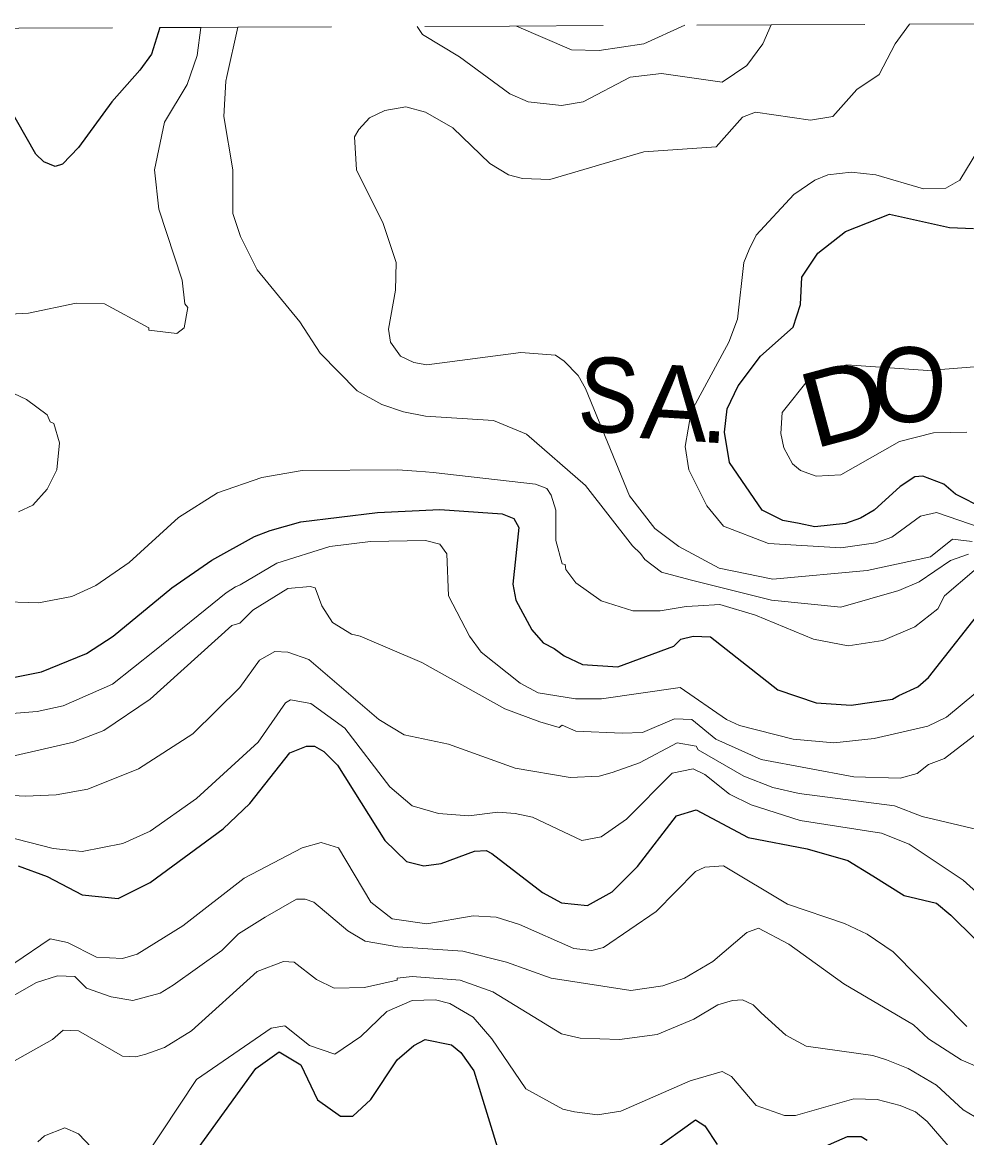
# Model space of a CAD drawing. Extents: x 423 to 448.8, y 7456.3 to 7484.
# Drawn here: x 430.855 to 431.864, y 7482.78 to 7483.971 of the extents above; entities that cross this region are included whole.
import ezdxf
from ezdxf.enums import TextEntityAlignment as Align

# ---------------------------------------------------------------- set-up
doc = ezdxf.new("R2010")
doc.units = 0
doc.header["$LTSCALE"] = 0.032
doc.linetypes.add('SHORT_DASHED', pattern=[2.7, 1.5, -1.2])
for name, color, linetype, lineweight in [('1', 7, 'Continuous', 25), ('2', 7, 'Continuous', 13), ('22', 7, 'SHORT_DASHED', 13)]:
    doc.layers.add(name, color=color, linetype=linetype, lineweight=lineweight)
doc.layers.add('61', color=7, linetype='Continuous')

msp = doc.modelspace()

# ---------------------------------------------------------------- linework, layer by layer
at = {"layer": '1'}
for points in [[(431.0017, 7483.9654), (430.9929, 7483.9371), (430.9806, 7483.9201), (430.9504, 7483.8861), (430.9149, 7483.8374), (430.8978, 7483.8196), (430.8901, 7483.8172), (430.878, 7483.8221), (430.8692, 7483.8304), (430.8383, 7483.8846), (430.8074, 7483.8969), (430.7593, 7483.9089), (430.7525, 7483.9142), (430.7476, 7483.9183), (430.7424, 7483.9224), (430.7207, 7483.9433), (430.709, 7483.964)], [(431.8825, 7483.4514), (431.8515, 7483.4669), (431.8391, 7483.4777), (431.8167, 7483.4862), (431.8082, 7483.4854), (431.7927, 7483.4754), (431.7649, 7483.4498), (431.7502, 7483.4413), (431.734, 7483.4359), (431.7015, 7483.4321), (431.6845, 7483.4359), (431.6674, 7483.439), (431.645, 7483.4499), (431.6102, 7483.5009), (431.6048, 7483.5334), (431.6079, 7483.5581), (431.6195, 7483.5829), (431.6434, 7483.6146), (431.6782, 7483.6455), (431.686, 7483.6695), (431.6875, 7483.6989), (431.7045, 7483.7244), (431.734, 7483.7476), (431.7811, 7483.7662), (431.8451, 7483.752), (431.8708, 7483.7507)], [(430.8414, 7483.2704), (430.8754, 7483.2774), (430.9233, 7483.2967), (430.952, 7483.3153), (431.0146, 7483.3671), (431.0572, 7483.3965), (431.1028, 7483.422), (431.1198, 7483.4282), (431.1523, 7483.4375), (431.2343, 7483.4475), (431.3008, 7483.4506), (431.3673, 7483.446), (431.3798, 7483.441), (431.3851, 7483.4313), (431.3789, 7483.371), (431.382, 7483.354), (431.399, 7483.3222), (431.4114, 7483.3083), (431.423, 7483.3021), (431.4336, 7483.2944), (431.4534, 7483.2852), (431.491, 7483.2825), (431.5507, 7483.3047), (431.5584, 7483.3122), (431.5715, 7483.3153), (431.5901, 7483.3145), (431.662, 7483.258), (431.703, 7483.2441), (431.7402, 7483.2418), (431.7842, 7483.248), (431.7912, 7483.2519), (431.8113, 7483.2611), (431.8229, 7483.2712), (431.8871, 7483.3532)], [(430.8506, 7483.0701), (430.8816, 7483.0585), (430.9187, 7483.0391), (430.9574, 7483.0353), (430.9914, 7483.0523), (431.0695, 7483.1095), (431.0981, 7483.1366), (431.1407, 7483.1907), (431.1585, 7483.1977), (431.167, 7483.1977), (431.1771, 7483.1923), (431.1917, 7483.1776), (431.242, 7483.0972), (431.2652, 7483.0747), (431.2838, 7483.0701), (431.3024, 7483.0724), (431.338, 7483.0856), (431.3503, 7483.0863), (431.3565, 7483.0832), (431.4106, 7483.0415), (431.4308, 7483.0307), (431.4586, 7483.0275), (431.4849, 7483.0423), (431.512, 7483.0693), (431.5537, 7483.1234)], [(431.5537, 7483.1234), (431.5746, 7483.1297), (431.6303, 7483.1003), (431.6933, 7483.0883), (431.7368, 7483.0757), (431.7632, 7483.0595), (431.7967, 7483.0382), (431.8313, 7483.0303), (431.8468, 7483.0175), (431.8724, 7482.9919)], [(431.0162, 7482.7313), (431.1043, 7482.8535), (431.1291, 7482.8713), (431.1523, 7482.8574), (431.1701, 7482.8202), (431.1948, 7482.8025), (431.208, 7482.8025), (431.2273, 7482.8203), (431.2552, 7482.8628), (431.273, 7482.8783), (431.2853, 7482.8844), (431.3132, 7482.879), (431.3232, 7482.8705), (431.3371, 7482.8512), (431.365, 7482.7607)], [(431.5274, 7482.7653), (431.5738, 7482.7986), (431.5839, 7482.7924), (431.597, 7482.7723)], [(431.7046, 7482.7669), (431.7363, 7482.7808), (431.751, 7482.7808), (431.7572, 7482.777)]]:
    msp.add_lwpolyline(points, dxfattribs=at)
at = {"layer": '2'}
for points in [[(431.0456, 7483.9656), (431.0417, 7483.9356), (431.0309, 7483.9047), (431.0069, 7483.8645), (430.9961, 7483.8134), (431.0007, 7483.7716), (431.0255, 7483.6958), (431.0286, 7483.6703), (431.0317, 7483.6665), (431.0278, 7483.6448), (431.02, 7483.6386), (430.9899, 7483.6424), (430.9899, 7483.6448), (430.9427, 7483.6703), (430.9125, 7483.6711), (430.8615, 7483.6603), (430.8414, 7483.6595)], [(431.085, 7483.9658), (431.0734, 7483.9132), (431.0723, 7483.9083), (431.0703, 7483.8706), (431.0796, 7483.8134), (431.0796, 7483.767), (431.0881, 7483.7422), (431.1059, 7483.7067), (431.1515, 7483.651), (431.1732, 7483.6177), (431.2126, 7483.5775), (431.2389, 7483.5628), (431.2622, 7483.5551), (431.2854, 7483.5504), (431.3581, 7483.5458), (431.3936, 7483.5311), (431.4563, 7483.4762), (431.5066, 7483.412), (431.5153, 7483.4038), (431.5197, 7483.3973), (431.5377, 7483.3839), (431.5684, 7483.3756), (431.6551, 7483.354), (431.7293, 7483.3462), (431.7912, 7483.364), (431.8129, 7483.3733), (431.8462, 7483.3961), (431.8657, 7483.4028)], [(431.8693, 7483.4166), (431.8483, 7483.419), (431.825, 7483.4002), (431.7572, 7483.3857), (431.6566, 7483.3764), (431.5994, 7483.388), (431.5561, 7483.4112), (431.5305, 7483.4305), (431.5034, 7483.4654), (431.4563, 7483.5798), (431.4485, 7483.5937), (431.4338, 7483.6092), (431.4245, 7483.6154), (431.3875, 7483.6185), (431.2869, 7483.6053), (431.273, 7483.6076), (431.259, 7483.6146), (431.2482, 7483.6293), (431.2459, 7483.6432), (431.2536, 7483.685), (431.2544, 7483.7144), (431.2405, 7483.7562), (431.2118, 7483.8134), (431.2096, 7483.8489), (431.2142, 7483.8567), (431.2258, 7483.8691), (431.242, 7483.8768), (431.2644, 7483.8807), (431.2854, 7483.8752), (431.3147, 7483.8582), (431.3542, 7483.8204), (431.3743, 7483.808), (431.389, 7483.8041), (431.4184, 7483.8033), (431.5189, 7483.8327), (431.5962, 7483.8381), (431.6241, 7483.8698), (431.6381, 7483.8752), (431.6968, 7483.8667), (431.7208, 7483.8706), (431.7463, 7483.8992), (431.7703, 7483.9155), (431.7873, 7483.948), (431.8024, 7483.9691)], [(431.6549, 7483.9684), (431.6458, 7483.948), (431.6287, 7483.9248), (431.6024, 7483.907), (431.5375, 7483.9163), (431.5042, 7483.9124), (431.454, 7483.8861), (431.4308, 7483.8822), (431.3952, 7483.8861), (431.3758, 7483.8946), (431.3217, 7483.9341), (431.2824, 7483.9579), (431.2765, 7483.9666)], [(431.3828, 7483.9671), (431.4416, 7483.9418), (431.471, 7483.941), (431.5189, 7483.948), (431.5625, 7483.9679)], [(431.8755, 7483.8343), (431.8562, 7483.8025), (431.8414, 7483.794), (431.8175, 7483.7933), (431.7664, 7483.808), (431.7402, 7483.8111), (431.7154, 7483.808), (431.7015, 7483.8025), (431.679, 7483.7871), (431.6388, 7483.7437), (431.6311, 7483.7283), (431.6257, 7483.7144), (431.6187, 7483.6541), (431.6094, 7483.6293), (431.5692, 7483.5551), (431.563, 7483.5179), (431.5669, 7483.4932), (431.5862, 7483.4545), (431.604, 7483.4329), (431.652, 7483.4143), (431.7293, 7483.4097), (431.7664, 7483.415), (431.7835, 7483.4212), (431.8036, 7483.4359), (431.8144, 7483.4437), (431.8314, 7483.4475), (431.9258, 7483.415)], [(431.8902, 7483.6046), (431.8221, 7483.5991), (431.7355, 7483.6053), (431.71, 7483.5991), (431.696, 7483.5914), (431.6666, 7483.5543), (431.6651, 7483.5318), (431.6682, 7483.5164), (431.6775, 7483.4993), (431.686, 7483.4924), (431.703, 7483.4862), (431.7293, 7483.4877), (431.7919, 7483.5233), (431.8283, 7483.5326), (431.8639, 7483.5334)], [(430.8507, 7483.4483), (430.8661, 7483.4553), (430.8816, 7483.4723), (430.8916, 7483.4932), (430.8947, 7483.5218), (430.8885, 7483.5427), (430.8847, 7483.5442), (430.8816, 7483.5519), (430.8592, 7483.5682), (430.7934, 7483.5991)], [(430.8274, 7483.3524), (430.8723, 7483.3509), (430.9079, 7483.3578), (430.9334, 7483.3694), (430.969, 7483.3942), (431.0216, 7483.4421), (431.0634, 7483.4684), (431.1106, 7483.4847), (431.1539, 7483.4924), (431.256, 7483.4932), (431.2761, 7483.4916), (431.2854, 7483.4908), (431.2938, 7483.4901), (431.4029, 7483.4777), (431.4153, 7483.4731), (431.4199, 7483.4661), (431.4246, 7483.4499), (431.4246, 7483.4174), (431.4315, 7483.3926), (431.4346, 7483.3918), (431.4354, 7483.3865), (431.4462, 7483.3725), (431.4732, 7483.3531), (431.507, 7483.3426), (431.5363, 7483.3426), (431.5641, 7483.3471), (431.5769, 7483.3478), (431.6001, 7483.3493), (431.6381, 7483.3377), (431.6999, 7483.3122), (431.7371, 7483.3052), (431.7742, 7483.3106), (431.8082, 7483.3253), (431.8329, 7483.3447), (431.8399, 7483.3586), (431.8716, 7483.3857)], [(430.812, 7483.2302), (430.8708, 7483.2349), (430.8986, 7483.241), (430.9512, 7483.2642), (430.9961, 7483.2998), (431.0726, 7483.3617), (431.0827, 7483.3679), (431.0877, 7483.3703), (431.1268, 7483.3934), (431.1833, 7483.4112), (431.2268, 7483.4166), (431.2854, 7483.4174), (431.3008, 7483.4135), (431.3085, 7483.4035), (431.3101, 7483.3586), (431.3325, 7483.3153), (431.3449, 7483.2983), (431.3867, 7483.265), (431.406, 7483.2549), (431.4458, 7483.2483), (431.4736, 7483.2483), (431.5576, 7483.2604), (431.6071, 7483.2263), (431.621, 7483.2201), (431.6783, 7483.2054), (431.7216, 7483.2016), (431.7649, 7483.2062), (431.8221, 7483.2194), (431.8422, 7483.2287), (431.8732, 7483.2549)], [(431.5173, 7483.2124), (431.4957, 7483.2116), (431.4462, 7483.2139), (431.4315, 7483.2202), (431.4284, 7483.2178), (431.4076, 7483.224), (431.3704, 7483.2379), (431.2815, 7483.2874), (431.2157, 7483.3153), (431.2065, 7483.3176), (431.1863, 7483.33), (431.1747, 7483.3478), (431.1678, 7483.3671), (431.1623, 7483.3686), (431.1384, 7483.3663), (431.1013, 7483.3431), (431.0873, 7483.3292), (431.0788, 7483.3269), (430.9914, 7483.248), (430.9419, 7483.2147), (430.9095, 7483.2023), (430.8429, 7483.1869)], [(430.7919, 7483.1482), (430.8584, 7483.1444), (430.8909, 7483.1459), (430.9249, 7483.1521), (430.9791, 7483.1737), (431.037, 7483.2109), (431.0873, 7483.2604), (431.1083, 7483.2897), (431.1245, 7483.299), (431.1384, 7483.2983), (431.1608, 7483.2905), (431.2358, 7483.2263), (431.2629, 7483.2101), (431.3101, 7483.2), (431.3813, 7483.1745), (431.44, 7483.1645), (431.471, 7483.166), (431.4849, 7483.1698), (431.5143, 7483.1799), (431.5545, 7483.2016), (431.5746, 7483.1977), (431.5769, 7483.1938), (431.6257, 7483.166), (431.6566, 7483.1536), (431.6845, 7483.1474), (431.7866, 7483.1343), (431.816, 7483.1227), (431.8747, 7483.1088)], [(430.8367, 7483.1018), (430.8878, 7483.0886), (430.9187, 7483.0855), (430.9621, 7483.094), (430.9914, 7483.1072), (431.0409, 7483.142), (431.1067, 7483.2023), (431.1361, 7483.2441), (431.1414, 7483.2472), (431.1631, 7483.2433), (431.1995, 7483.2171), (431.2474, 7483.1544), (431.2714, 7483.1343), (431.2993, 7483.1258), (431.3318, 7483.1234), (431.3627, 7483.1273), (431.3813, 7483.1258), (431.3998, 7483.1219), (431.4524, 7483.0971), (431.4733, 7483.101), (431.5004, 7483.12), (431.5491, 7483.1691), (431.5715, 7483.1737), (431.5839, 7483.1676), (431.6102, 7483.1466), (431.6334, 7483.1351), (431.6859, 7483.1184), (431.7726, 7483.1049), (431.802, 7483.0933), (431.86, 7483.0546), (431.9126, 7483.0075)], [(431.894, 7483.2263), (431.8399, 7483.1846), (431.8229, 7483.1784), (431.8108, 7483.1688), (431.7927, 7483.1637), (431.7432, 7483.1652), (431.6442, 7483.1838), (431.5955, 7483.2054), (431.57, 7483.2263), (431.5514, 7483.2271), (431.5173, 7483.2124)], [(430.846, 7482.9657), (430.8847, 7482.992), (430.9033, 7482.9881), (430.9342, 7482.9726), (430.962, 7482.9711), (430.9775, 7482.9757), (431.0262, 7483.0059), (431.092, 7483.057), (431.1539, 7483.0894), (431.174, 7483.0948), (431.1925, 7483.0894), (431.2273, 7483.0314), (431.2498, 7483.0136), (431.2869, 7483.0082), (431.3364, 7483.0167), (431.3612, 7483.0152), (431.3859, 7483.0075), (431.4439, 7482.9819), (431.4633, 7482.9796), (431.4756, 7482.9827), (431.5321, 7483.0213), (431.5738, 7483.0639), (431.5839, 7483.0685), (431.604, 7483.0701), (431.6721, 7483.0291), (431.7332, 7483.0083), (431.7572, 7482.997)], [(431.0858, 7482.9974), (431.1144, 7483.0152), (431.1476, 7483.0345), (431.157, 7483.0345), (431.1662, 7483.0314), (431.2026, 7483.0005), (431.2211, 7482.9896), (431.256, 7482.9835), (431.3256, 7482.9788), (431.372, 7482.9672), (431.4199, 7482.9502), (431.505, 7482.937), (431.5391, 7482.9417), (431.5623, 7482.9502), (431.5924, 7482.968), (431.6288, 7482.9989), (431.6411, 7483.0036), (431.6736, 7482.9865), (431.7324, 7482.944), (431.8069, 7482.9001), (431.8229, 7482.8852), (431.8577, 7482.8628), (431.9211, 7482.8357)], [(430.8444, 7482.9309), (430.87, 7482.9456), (430.8924, 7482.9525), (430.911, 7482.9518), (430.9234, 7482.9394), (430.9497, 7482.9301), (430.9729, 7482.9262), (431.0023, 7482.934), (431.0162, 7482.9425), (431.068, 7482.9796), (431.0858, 7482.9974)], [(431.7572, 7482.997), (431.785, 7482.9783), (431.8639, 7482.8984)], [(430.8321, 7482.8535), (430.887, 7482.8845), (430.8986, 7482.8945), (430.9148, 7482.8937), (430.962, 7482.8667), (430.976, 7482.8659), (430.9868, 7482.869), (431.0069, 7482.876), (431.0355, 7482.8937), (431.1059, 7482.9572), (431.1338, 7482.968), (431.1453, 7482.9672), (431.1693, 7482.9487), (431.1879, 7482.9394), (431.2204, 7482.9401), (431.2552, 7482.9479), (431.2552, 7482.9502), (431.2714, 7482.9518), (431.3225, 7482.9479), (431.3573, 7482.9355), (431.4308, 7482.8906), (431.4509, 7482.886), (431.4926, 7482.8844), (431.5329, 7482.8899), (431.5723, 7482.9061), (431.5978, 7482.9216), (431.6133, 7482.9262), (431.6241, 7482.927), (431.6357, 7482.9216), (431.6442, 7482.9131), (431.6705, 7482.8891), (431.6922, 7482.8775), (431.7634, 7482.8674), (431.778, 7482.8628), (431.8012, 7482.8535), (431.8314, 7482.8357), (431.86, 7482.8095), (431.8902, 7482.7916)], [(431.8438, 7482.7708), (431.8214, 7482.7971), (431.809, 7482.8071), (431.7927, 7482.8141), (431.768, 7482.8203), (431.7432, 7482.821), (431.6806, 7482.8033), (431.669, 7482.8033), (431.6388, 7482.8141), (431.6125, 7482.845), (431.6025, 7482.8504), (431.5684, 7482.8404), (431.4942, 7482.8079), (431.4694, 7482.804), (431.4447, 7482.8071), (431.4323, 7482.8102), (431.3928, 7482.8319), (431.3565, 7482.8853), (431.3364, 7482.9084), (431.3116, 7482.9231), (431.2962, 7482.927), (431.2714, 7482.9262), (431.2443, 7482.9146), (431.2165, 7482.8876), (431.1886, 7482.869), (431.1616, 7482.8783), (431.1353, 7482.8991), (431.1206, 7482.8968), (431.0409, 7482.8419), (430.9852, 7482.7576)], [(430.9357, 7482.7622), (430.9149, 7482.7839), (430.9002, 7482.7901), (430.8785, 7482.7816), (430.8715, 7482.7754)]]:
    msp.add_lwpolyline(points, dxfattribs=at)
at = {"layer": '22'}
for points in [[(430.5867, 7483.9635), (430.8513, 7483.9647), (431.0017, 7483.9654), (431.0456, 7483.9656), (431.085, 7483.9658)], [(431.085, 7483.9658), (431.3752, 7483.9671), (431.6549, 7483.9684), (431.8024, 7483.9691)], [(431.8024, 7483.9691), (431.8991, 7483.9695), (432.2587, 7483.9711)]]:
    msp.add_lwpolyline(points, dxfattribs=at)

# ---------------------------------------------------------------- texts
at = {"layer": '61'}
for s, rotation, width, p in [('O', 356.526, 0.95, (431.8001, 7483.5441)), ('S', 356.526, 0.9, (431.4788, 7483.533)), ('D', 15.057, 1.15, (431.7426, 7483.5266))]:
    msp.add_text(s, height=0.08, rotation=rotation, dxfattribs=dict(at, width=width)).set_placement(p, align=Align.CENTER)
for s, p in [('A', (431.5496, 7483.5249)), ('.', (431.5933, 7483.522))]:
    msp.add_text(s, height=0.08, rotation=356.526, dxfattribs=at).set_placement(p, align=Align.CENTER)

doc.saveas('drawing.dxf')
